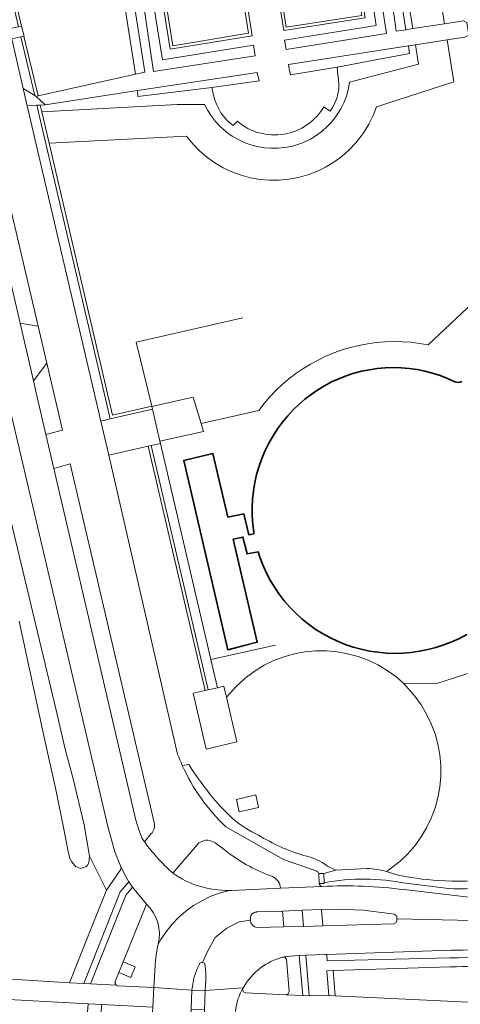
# Model space of a CAD drawing. Header units: metres. Extents: x 197700 to 204338, y 317132 to 325229.
# Tile 535 of 656: x 201965 to 202034, y 320090 to 320244. Entities that reach past the tile are written whole.
import ezdxf

# ---------------------------------------------------------------- set-up
doc = ezdxf.new("R2010")
doc.units = ezdxf.units.M
for name, color, linetype, lineweight in [('B-WE-GR-BEPLANTING_CULTUUR_BODEMBEDEKKER-GV', 90, 'Continuous', 18), ('B-WE-GR-BEPLANTING_CULTUUR_BOSPLANTSOEN-GV', 90, 'Continuous', 18), ('B-WE-GR-BEPLANTING_CULTUUR_HEESTERS-GV', 90, 'Continuous', 18), ('B-WE-GR-BOS_LOOF-GV', 40, 'Continuous', 13), ('B-WE-IE-TERREINAFSCHEIDING_KUNSTMATIG_HEKWERK-G', 20, 'IE-TERREINAFSCHEIDING-KUNSTMATIG', 18), ('B-WE-OG-BEBOUWING_BASSIN-GV', 7, 'Continuous', 35), ('B-WE-OG-TERREIN_CULTUURSCHEIDING-GV', 7, 'Continuous', 18), ('B-WE-OG-TERREIN_ERF-GV', 7, 'Continuous', 18), ('B-WE-OG-WATER_GREPPEL-GV', 160, 'Continuous', 18), ('B-WE-VH-VERHARDING_ASFALT-GV', 252, 'Continuous', 18), ('B-WE-VH-VERHARDING_BEDRIJFSVLOERPLAAT-GV', 252, 'Continuous', 18), ('B-WE-VH-VERHARDING_BETONSTRAATSTEEN-GV', 252, 'Continuous', 18), ('B-WE-VH-VERHARDING_GESLOTEN-GV', 252, 'Continuous', 18), ('B-WE-VH-VERHARDING_HALFVERHARDING_GRIND-GV', 252, 'Continuous', 18), ('B-WE-VH-VERHARDING_OPEN-GV', 252, 'Continuous', 18), ('B-WE-VH-VERHARDING_STRAATBAKSTEEN-GV', 252, 'Continuous', 18), ('B-WE-VH-VERHARDING_TEGEL-GV', 252, 'Continuous', 18)]:
    doc.layers.add(name, color=color, linetype=linetype, lineweight=lineweight)
doc.linetypes.add('IE-TERREINAFSCHEIDING-KUNSTMATIG', pattern='A,4,[82,NLCS.SHX,S=0.75,R=90,X=0,Y=0],4,-2', length=10)

msp = doc.modelspace()

# ---------------------------------------------------------------- linework, layer by layer
at = {"layer": 'B-WE-GR-BEPLANTING_CULTUUR_BODEMBEDEKKER-GV'}
for points in [[(202023.516, 320244.741), (202023.867, 320242.398), (202025.389, 320242.634), (202019.501, 320280.13), (202013.326, 320319.397), (202013.164, 320320.837), (202002.883, 320319.272), (202003.065, 320317.8), (202011.855, 320319.192), (202022.947, 320248.107)], [(201970.651, 320314.217), (201970.849, 320312.718), (201982.965, 320235.661), (201984.435, 320235.989), (201972.427, 320312.979), (201981.189, 320314.355), (201981.008, 320315.813)], [(202019.357, 320261.183), (202018.029, 320261.086), (202020.73, 320243.286), (202006.32, 320241.021), (202006.596, 320239.545), (202022.31, 320242.06)], [(201985.798, 320236.076), (202001.742, 320238.526), (202001.493, 320240.195), (201987.229, 320237.916), (201984.372, 320255.781), (201982.93, 320255.583)], [(202007.099, 320236.508), (202007.27, 320235.563), (202014.581, 320236.788), (202025.915, 320238.93), (202025.774, 320240.091), (202006.978, 320237.175)], [(201983.297, 320233.085), (201983.374, 320232.186), (201994.969, 320233.556), (202002.395, 320234.644), (202002.059, 320235.932)]]:
    msp.add_lwpolyline(points, close=True, dxfattribs=at)
at = {"layer": 'B-WE-GR-BEPLANTING_CULTUUR_BOSPLANTSOEN-GV'}
for points in [[(202009.146, 320334.67), (202010.976, 320330.894), (202012.964, 320326.952), (202013.662, 320324.938), (202013.984, 320322.897), (202014.199, 320321.044), (202023.456, 320261.41), (202026.463, 320242.8), (202031.446, 320243.572), (202018.998, 320321.914), (202017.354, 320328.058), (202014.002, 320337.094)], [(202035.632, 320141.884), (202030.392, 320140.241), (202025.065, 320140.158), (202026.777, 320138.19), (202027.764, 320136.825), (202028.626, 320135.378), (202029.355, 320133.859), (202029.945, 320132.281), (202030.392, 320130.657), (202030.692, 320128.999), (202030.843, 320127.322), (202030.844, 320125.637), (202030.694, 320123.959), (202030.394, 320122.301), (202029.948, 320120.677), (202029.358, 320119.099), (202028.63, 320117.58), (202027.769, 320116.132), (202026.782, 320114.766), (202025.677, 320113.495), (202024.463, 320112.327), (202022.627, 320110.921), (202022.36, 320110.716)]]:
    msp.add_lwpolyline(points, dxfattribs=at)
msp.add_lwpolyline([(201968.298, 320229.762), (201969.435, 320224.882), (201990.999, 320225.935), (201991.956, 320224.754), (201993.015, 320223.664), (201994.167, 320222.672), (201995.42, 320221.777), (201996.731, 320221.007), (201998.105, 320220.358), (201999.533, 320219.835), (202001.001, 320219.44), (202002.498, 320219.179), (202004.013, 320219.052), (202005.533, 320219.062), (202007.046, 320219.207), (202008.541, 320219.486), (202010.004, 320219.898), (202011.424, 320220.439), (202012.791, 320221.105), (202014.093, 320221.89), (202015.319, 320222.789), (202016.46, 320223.793), (202017.507, 320224.895), (202018.451, 320226.087), (202018.757, 320226.525), (202019.551, 320227.821), (202020.225, 320229.183), (202020.752, 320230.53), (202032.89, 320234.487), (202031.85, 320241.034), (202026.873, 320240.262), (202027.366, 320237.211), (202016.56, 320234.423), (202016.54, 320234.285), (202016.336, 320233.231), (202016.039, 320232.2), (202015.65, 320231.2), (202015.174, 320230.238), (202014.614, 320229.323), (202014.398, 320229.014), (202013.731, 320228.173), (202012.992, 320227.395), (202012.187, 320226.686), (202011.321, 320226.052), (202010.402, 320225.498), (202009.438, 320225.028), (202008.435, 320224.646), (202007.402, 320224.355), (202006.347, 320224.158), (202005.279, 320224.055), (202004.206, 320224.049), (202003.137, 320224.138), (202002.08, 320224.323), (202001.043, 320224.601), (202000.036, 320224.97), (201999.066, 320225.429), (201998.14, 320225.972), (201997.267, 320226.595), (201997.085, 320226.74), (201996.285, 320227.455), (201995.552, 320228.238), (201994.891, 320229.084), (201994.309, 320229.985), (201993.809, 320230.935), (201989.498, 320230.935)], close=True, dxfattribs=at)
for points in [[(202022.36, 320110.716, -0.0334859), (202023.591, 320110.287)], [(202023.591, 320110.287, 0.0366241), (202030.497, 320109.29)], [(202030.497, 320109.29, 0.0375353), (202039.103, 320109.465)]]:
    msp.add_lwpolyline(points, format="xyb", dxfattribs=at)
at = {"layer": 'B-WE-GR-BEPLANTING_CULTUUR_HEESTERS-GV'}
for points in [[(201935.103, 320355.83), (201934.625, 320355.69), (201951.811, 320294.926), (201956.898, 320275.696), (201964.63, 320243.11), (201965.12, 320243.215), (201957.403, 320275.738), (201952.316, 320294.968)], [(202016.377, 320260.717), (202003.603, 320258.798), (202006.216, 320242.502), (202018.99, 320244.505)], [(202006.617, 320243.015), (202004.213, 320258.31), (202016.071, 320260.103), (202018.449, 320244.885)], [(201998.706, 320257.96), (201985.827, 320256.024), (201988.416, 320239.603), (202001.266, 320241.663)], [(202000.678, 320242.097), (201988.842, 320240.131), (201986.404, 320255.56), (201998.288, 320257.307)], [(201967.193, 320232.309), (201967.398, 320232.185), (201967.721, 320232.257), (201965.495, 320241.636), (201965.007, 320241.521)], [(201968.298, 320229.762), (201968.047, 320230.837), (201967.539, 320230.803), (201978.996, 320181.633), (201985.644, 320183.178), (201985.543, 320183.609), (201985.534, 320183.648), (201979.371, 320182.229), (201969.435, 320224.882)], [(201993.894, 320139.082), (201994.382, 320139.193), (201985.437, 320177.469), (201984.949, 320177.358)], [(201974.866, 320093.16), (201975.911, 320093.128), (201981.468, 320107.01), (201982.528, 320108.256), (201981.951, 320109.118), (201980.579, 320107.534)], [(202009.686, 320097.627), (202008.651, 320097.547), (202009.215, 320091.275), (202010.217, 320091.237)], [(202014.281, 320091.239), (202013.974, 320095.193), (202012.974, 320095.16), (202013.274, 320091.286)]]:
    msp.add_lwpolyline(points, close=True, dxfattribs=at)
for points in [[(202012.964, 320097.715), (202013.015, 320096.747), (202032.295, 320097.192), (202033.574, 320097.203), (202034.843, 320097.231), (202036.111, 320097.279), (202037.378, 320097.345), (202038.644, 320097.428), (202039.909, 320097.531), (202041.173, 320097.651), (202042.433, 320097.789), (202043.693, 320097.946), (202044.95, 320098.12), (202046.204, 320098.313), (202047.456, 320098.524), (202047.727, 320098.574), (202047.561, 320099.632)], [(202032.466, 320098.406), (202012.964, 320097.715)]]:
    msp.add_lwpolyline(points, dxfattribs=at)
msp.add_lwpolyline([(202047.561, 320099.632, -0.0457049), (202032.466, 320098.406)], format="xyb", dxfattribs=at)
at = {"layer": 'B-WE-GR-BOS_LOOF-GV'}
for points in [[(202018.998, 320321.914), (202031.446, 320243.572), (202034.393, 320244.028)], [(202034.594, 320241.46), (202031.85, 320241.034), (202032.89, 320234.487), (202020.752, 320230.53), (202020.225, 320229.183), (202019.551, 320227.821), (202018.757, 320226.525), (202018.451, 320226.087), (202017.507, 320224.895), (202016.46, 320223.793), (202015.319, 320222.789), (202014.093, 320221.89), (202012.791, 320221.105), (202011.424, 320220.439), (202010.004, 320219.898), (202008.541, 320219.486), (202007.046, 320219.207), (202005.533, 320219.062), (202004.013, 320219.052), (202002.498, 320219.179), (202001.001, 320219.44), (201999.533, 320219.835), (201998.105, 320220.358), (201996.731, 320221.007), (201995.42, 320221.777), (201994.167, 320222.672), (201993.015, 320223.664), (201991.956, 320224.754), (201990.999, 320225.935), (201969.435, 320224.882), (201979.371, 320182.229), (201985.534, 320183.648), (201985.543, 320183.609), (201992.052, 320185.059), (201993.266, 320180.936), (202002.334, 320182.986), (202003.169, 320184.065), (202004.058, 320185.099), (202005, 320186.086), (202005.992, 320187.023), (202007.031, 320187.907), (202008.114, 320188.736), (202009.238, 320189.509), (202010.401, 320190.222), (202011.599, 320190.874), (202012.829, 320191.464), (202014.088, 320191.989), (202015.373, 320192.448), (202016.679, 320192.841), (202018.004, 320193.165), (202019.344, 320193.421), (202020.696, 320193.606), (202022.055, 320193.722), (202023.418, 320193.768), (202024.782, 320193.743), (202026.143, 320193.647), (202027.497, 320193.482), (202028.841, 320193.246), (202051.527, 320214.577)]]:
    msp.add_lwpolyline(points, dxfattribs=at)
at = {"layer": 'B-WE-IE-TERREINAFSCHEIDING_KUNSTMATIG_HEKWERK-G'}
for points in [[(201999.823, 320197.467), (201983.11, 320193.683), (201985.534, 320183.648)], [(201985.534, 320183.648), (201985.543, 320183.609)], [(201985.543, 320183.609), (201985.644, 320183.178)], [(201985.644, 320183.178), (201986.817, 320178.157)], [(201986.817, 320178.157), (201986.9, 320177.802)], [(201986.9, 320177.802), (201994.815, 320143.929)], [(201994.815, 320143.929), (202004.923, 320146.215)]]:
    msp.add_lwpolyline(points, dxfattribs=at)
at = {"layer": 'B-WE-OG-BEBOUWING_BASSIN-GV'}
msp.add_lwpolyline([(202034.125, 320187.518), (202033.867, 320187.406), (202033.59, 320187.361), (202033.314, 320187.387), (202033.055, 320187.482), (202031.915, 320187.995), (202030.749, 320188.443), (202029.558, 320188.825), (202028.348, 320189.138), (202027.122, 320189.382), (202025.885, 320189.556), (202024.639, 320189.659), (202023.39, 320189.691), (202022.14, 320189.652), (202020.895, 320189.543), (202019.658, 320189.361), (202018.434, 320189.111), (202017.225, 320188.793), (202016.037, 320188.405), (202014.872, 320187.95), (202013.736, 320187.431), (202012.63, 320186.847), (202011.56, 320186.201), (202010.528, 320185.496), (202009.537, 320184.733), (202008.592, 320183.916), (202007.694, 320183.046), (202006.848, 320182.126), (202006.047, 320181.15), (202005.271, 320180.101), (202004.55, 320178.999), (202003.895, 320177.856), (202003.309, 320176.677), (202002.793, 320175.465), (202002.35, 320174.225), (202001.98, 320172.961), (202001.684, 320171.678), (202001.465, 320170.379), (202001.323, 320169.07), (202001.258, 320167.754), (202001.27, 320166.437), (202001.36, 320165.123), (202001.526, 320163.817), (202001.557, 320163.654), (202000.752, 320163.505), (201999.945, 320166.746), (201997.473, 320166.271), (201995.134, 320176.23), (201990.564, 320175.147), (201997.447, 320145.462), (202000, 320146.113), (202002.084, 320146.643), (201998.294, 320162.778), (201999.82, 320163.127), (202000.471, 320160.489), (202002.224, 320160.813), (202002.482, 320159.987), (202002.949, 320158.756), (202003.487, 320157.554), (202004.095, 320156.385), (202004.771, 320155.254), (202005.512, 320154.166), (202006.315, 320153.122), (202007.179, 320152.127), (202008.1, 320151.185), (202009.074, 320150.299), (202010.099, 320149.472), (202011.17, 320148.706), (202012.285, 320148.005), (202013.439, 320147.37), (202014.629, 320146.804), (202015.849, 320146.309), (202017.097, 320145.887), (202018.367, 320145.539), (202019.655, 320145.266), (202020.958, 320145.069), (202022.269, 320144.95), (202023.585, 320144.907), (202024.902, 320144.942), (202026.214, 320145.055), (202027.517, 320145.244), (202028.807, 320145.51), (202030.085, 320145.833), (202031.341, 320146.235), (202032.571, 320146.708), (202033.771, 320147.255), (202034.936, 320147.871)], dxfattribs=at)
at = {"layer": 'B-WE-OG-TERREIN_CULTUURSCHEIDING-GV'}
for points in [[(201941.421, 320357.619), (201937.823, 320356.62), (201938.049, 320355.82), (201937.314, 320355.612), (201937.088, 320356.412), (201935.103, 320355.83), (201952.316, 320294.968), (201957.403, 320275.738), (201965.12, 320243.215), (201965.121, 320243.215), (201965.543, 320241.647), (201965.495, 320241.636), (201967.721, 320232.257), (201982.965, 320235.661), (201970.849, 320312.718), (201970.651, 320314.217), (201970.138, 320318.212)], [(202013.164, 320320.837), (202013.326, 320319.397), (202019.501, 320280.13), (202025.389, 320242.634), (202026.463, 320242.8), (202023.456, 320261.41), (202014.199, 320321.044), (202013.984, 320322.897), (202013.662, 320324.938), (202012.964, 320326.952), (202010.976, 320330.894), (202009.146, 320334.67)], [(201946.271, 320239.21), (201946.937, 320236.578), (201952.379, 320211.758), (201954.362, 320203.518), (201970.576, 320136.019), (201971.966, 320129.888), (201973.238, 320125.27), (201974.109, 320121.52), (201974.964, 320118.048), (201975.766, 320113.115), (201978.422, 320107.773), (201980.654, 320111.007), (201980.725, 320111.302), (201980.638, 320111.632), (201979.745, 320113.831), (201978.633, 320117.761), (201962.994, 320184.646), (201952.765, 320228.562)], [(201995.281, 320232.172), (201994.969, 320233.556), (201983.374, 320232.186), (201983.297, 320233.085), (201968.807, 320230.886), (201968.047, 320230.837), (201968.298, 320229.762), (201989.498, 320230.935), (201993.809, 320230.935), (201994.309, 320229.985), (201994.891, 320229.084), (201995.552, 320228.238), (201996.285, 320227.455), (201997.085, 320226.74), (201997.267, 320226.595), (201998.14, 320225.972), (201999.066, 320225.429), (202000.036, 320224.97), (202001.043, 320224.601), (202002.08, 320224.323), (202003.137, 320224.138), (202004.206, 320224.049), (202005.279, 320224.055), (202006.347, 320224.158), (202007.402, 320224.355), (202008.435, 320224.646), (202009.438, 320225.028), (202010.402, 320225.498), (202011.321, 320226.052), (202012.187, 320226.686), (202012.992, 320227.395), (202013.731, 320228.173), (202014.398, 320229.014), (202014.614, 320229.323), (202015.174, 320230.238), (202015.65, 320231.2), (202016.039, 320232.2), (202016.336, 320233.231), (202016.54, 320234.285), (202016.56, 320234.423), (202027.366, 320237.211), (202026.873, 320240.262), (202025.774, 320240.091), (202025.915, 320238.93), (202014.581, 320236.788), (202014.695, 320235.589)], [(202013.49, 320229.882), (202012.514, 320230.57)], [(201998.96, 320228.28), (201998.309, 320227.615)], [(202051.527, 320214.577), (202028.841, 320193.246), (202027.497, 320193.482), (202026.143, 320193.647), (202024.782, 320193.743), (202023.418, 320193.768), (202022.055, 320193.722), (202020.696, 320193.606), (202019.344, 320193.421), (202018.004, 320193.165), (202016.679, 320192.841), (202015.373, 320192.448), (202014.088, 320191.989), (202012.829, 320191.464), (202011.599, 320190.874), (202010.401, 320190.222), (202009.238, 320189.509), (202008.114, 320188.736), (202007.031, 320187.907), (202005.992, 320187.023), (202005, 320186.086), (202004.058, 320185.099), (202003.169, 320184.065), (202002.334, 320182.986), (201993.266, 320180.936), (201993.635, 320179.684), (201986.817, 320178.157), (201986.9, 320177.802), (201994.815, 320143.929), (201995.844, 320139.525), (201996.844, 320139.753), (201997.242, 320138.023), (201998.762, 320139.726), (202000, 320140.887), (202000.366, 320141.187), (202001.728, 320142.178), (202003.173, 320143.044), (202004.689, 320143.777), (202006.266, 320144.372), (202007.889, 320144.824), (202009.545, 320145.129), (202011.223, 320145.285), (202012.908, 320145.29), (202014.586, 320145.145), (202016.245, 320144.85), (202017.871, 320144.408), (202019.45, 320143.823), (202020.972, 320143.099), (202022.422, 320142.242), (202023.79, 320141.259), (202025.065, 320140.158), (202030.392, 320140.241), (202035.632, 320141.884)], [(202034.936, 320147.871), (202033.771, 320147.255), (202032.571, 320146.708), (202031.341, 320146.235), (202030.085, 320145.833), (202028.807, 320145.51), (202027.517, 320145.244), (202026.214, 320145.055), (202024.902, 320144.942), (202023.585, 320144.907), (202022.269, 320144.95), (202020.958, 320145.069), (202019.655, 320145.266), (202018.367, 320145.539), (202017.097, 320145.887), (202015.849, 320146.309), (202014.629, 320146.804), (202013.439, 320147.37), (202012.285, 320148.005), (202011.17, 320148.706), (202010.099, 320149.472), (202009.074, 320150.299), (202008.1, 320151.185), (202007.179, 320152.127), (202006.315, 320153.122), (202005.512, 320154.166), (202004.771, 320155.254), (202004.095, 320156.385), (202003.487, 320157.554), (202002.949, 320158.756), (202002.482, 320159.987), (202002.224, 320160.813), (202000.471, 320160.489), (201999.82, 320163.127), (201998.294, 320162.778), (202002.084, 320146.643), (202000, 320146.113), (201997.447, 320145.462), (201990.564, 320175.147), (201995.134, 320176.23), (201997.473, 320166.271), (201999.945, 320166.746), (202000.752, 320163.505), (202001.557, 320163.654), (202001.526, 320163.817), (202001.36, 320165.123), (202001.27, 320166.437), (202001.258, 320167.754), (202001.323, 320169.07), (202001.465, 320170.379), (202001.684, 320171.678), (202001.98, 320172.961), (202002.35, 320174.225), (202002.793, 320175.465), (202003.309, 320176.677), (202003.895, 320177.856), (202004.55, 320178.999), (202005.271, 320180.101), (202006.047, 320181.15), (202006.848, 320182.126), (202007.694, 320183.046), (202008.592, 320183.916), (202009.537, 320184.733), (202010.528, 320185.496), (202011.56, 320186.201), (202012.63, 320186.847), (202013.736, 320187.431), (202014.872, 320187.95), (202016.037, 320188.405), (202017.225, 320188.793), (202018.434, 320189.111), (202019.658, 320189.361), (202020.895, 320189.543), (202022.14, 320189.652), (202023.39, 320189.691), (202024.639, 320189.659), (202025.885, 320189.556), (202027.122, 320189.382), (202028.348, 320189.138), (202029.558, 320188.825), (202030.749, 320188.443), (202031.915, 320187.995), (202033.055, 320187.482), (202033.314, 320187.387), (202033.59, 320187.361), (202033.867, 320187.406), (202034.125, 320187.518)], [(202022.627, 320110.921), (202024.463, 320112.327), (202025.677, 320113.495), (202026.782, 320114.766), (202027.769, 320116.132), (202028.63, 320117.58), (202029.358, 320119.099), (202029.948, 320120.677), (202030.394, 320122.301), (202030.694, 320123.959), (202030.844, 320125.637), (202030.843, 320127.322), (202030.692, 320128.999), (202030.392, 320130.657), (202029.945, 320132.281), (202029.355, 320133.859), (202028.626, 320135.378), (202027.764, 320136.825), (202026.777, 320138.19), (202025.065, 320140.158), (202023.79, 320141.259), (202022.422, 320142.242), (202020.972, 320143.099), (202019.45, 320143.823), (202017.871, 320144.408), (202016.245, 320144.85), (202014.586, 320145.145), (202012.908, 320145.29), (202011.223, 320145.285), (202009.545, 320145.129), (202007.889, 320144.824), (202006.266, 320144.372), (202004.689, 320143.777), (202003.173, 320143.044), (202001.728, 320142.178), (202000.366, 320141.187), (202000, 320140.887), (201998.762, 320139.726), (201997.242, 320138.023), (201998.851, 320131.023), (201994.046, 320129.916), (201992.024, 320138.656), (201993.894, 320139.082), (201984.949, 320177.358), (201978.81, 320175.962), (201989.595, 320129.128)], [(201985.905, 320118.385), (201972.736, 320174.603), (201970.172, 320173.867), (201983.06, 320118.772), (201983.486, 320117.242), (201984.037, 320115.919), (201984.393, 320115.396)], [(201990.319, 320127.359), (201991.33, 320127.508)], [(201984.393, 320115.396), (201985.418, 320116.609)], [(201992.646, 320114.918), (201988.854, 320110.451)], [(201997.079, 320113.989), (201995.465, 320115.211)], [(202013.086, 320111.583), (202014.403, 320110.943), (202019.287, 320111.212)], [(202022.36, 320110.716), (202022.627, 320110.921)], [(202004.453, 320109.946), (202004.028, 320110.077)], [(201998.095, 320107.767), (202005.711, 320108.094)], [(202012.561, 320108.968), (202012.563, 320108.863), (202011.804, 320108.849)], [(202025.13, 320107.878), (202035.268, 320106.702)], [(202032.074, 320108.036), (202025.356, 320108.872)], [(201984.691, 320105.627), (201981.058, 320096.562), (201982.919, 320095.79), (201982.236, 320094.09), (201980.386, 320094.884), (201979.815, 320093.46), (201979.795, 320093.157), (201979.941, 320092.935), (201980.178, 320092.8), (201985.851, 320092.521)], [(201985.851, 320092.521), (201986.107, 320096.821), (201986.258, 320097.963), (201986.425, 320098.85), (201986.545, 320099.322)], [(202006.068, 320097.31), (202006.052, 320097.307)], [(202007.06, 320091.96), (202006.644, 320096.939)], [(202032.307, 320095.792), (202013.974, 320095.193), (202014.281, 320091.239), (202030.821, 320090.474)], [(201999.964, 320092.634), (201999.843, 320092.467)], [(202000.281, 320091.723), (202006.566, 320091.402)]]:
    msp.add_lwpolyline(points, dxfattribs=at)
for points in [[(202006.617, 320243.015), (202018.449, 320244.885), (202016.071, 320260.103), (202004.213, 320258.31)], [(202000.678, 320242.097), (201998.288, 320257.307), (201986.404, 320255.56), (201988.842, 320240.131)], [(201956.149, 320245.502), (201953.713, 320244.886), (201964.906, 320196.651), (201967.741, 320196.183)], [(201965.007, 320241.521), (201963.582, 320241.186), (201965.399, 320233.399), (201967.193, 320232.309)], [(201966.028, 320230.705), (201977.558, 320181.299), (201978.996, 320181.633), (201967.539, 320230.803)], [(201966.998, 320187.638), (201967.438, 320185.741), (201968.921, 320179.224), (201971.568, 320179.899), (201969.102, 320190.392)], [(201994.382, 320139.193), (201995.844, 320139.525), (201994.815, 320143.929), (201986.9, 320177.802), (201985.437, 320177.469)], [(202001.837, 320122.728), (202002.279, 320120.775), (201999.246, 320120.094), (201998.807, 320122.018)]]:
    msp.add_lwpolyline(points, close=True, dxfattribs=at)
for points in [[(202014.695, 320235.589, -0.2213187), (202013.49, 320229.882)], [(201998.309, 320227.615, -0.1781316), (201995.281, 320232.172)], [(202012.514, 320230.57, -0.4663806), (201998.96, 320228.28)], [(201989.595, 320129.128, 0.0159578), (201990.319, 320127.359)], [(201991.33, 320127.508, 0.0311115), (201995.178, 320122.23)], [(201995.178, 320122.23, 0.0282153), (201998.249, 320118.993)], [(201998.249, 320118.993, 0.062428), (202002.285, 320116.397)], [(201985.418, 320116.609, 0.272183), (201985.905, 320118.385)], [(201995.465, 320115.211, 0.3870022), (201992.646, 320114.918)], [(202002.285, 320116.397, 0.0189412), (202005.705, 320114.58)], [(202004.028, 320110.077, -0.0716773), (201997.079, 320113.989)], [(202005.705, 320114.58, 0.0353933), (202009.367, 320113.25)], [(202009.367, 320113.25, -0.1037662), (202013.086, 320111.583)], [(202019.287, 320111.212, -0.0557277), (202022.36, 320110.716)], [(201988.854, 320110.451, 0.0754065), (201992.998, 320108.423)], [(202005.711, 320108.094, 0.2807096), (202004.453, 320109.946)], [(202025.356, 320108.872, 0.0976965), (202012.561, 320108.968)], [(202046.056, 320109.348, -0.0623804), (202032.074, 320108.036)], [(201992.998, 320108.423, 0.0787852), (201997.704, 320107.755)], [(201997.704, 320107.755, 0.0053458), (201998.095, 320107.767)], [(202011.804, 320108.849, 0.3486674), (202012.244, 320108.374)], [(202012.244, 320108.374, -0.045641), (202025.13, 320107.878)], [(201986.545, 320099.322, 0.2694175), (201984.691, 320105.627)], [(202006.052, 320097.307, 0.1991596), (201999.964, 320092.634)], [(202006.644, 320096.939, 0.40691), (202006.068, 320097.31)], [(202048.205, 320097.236, -0.0447817), (202032.307, 320095.792)], [(201999.843, 320092.467, 0.5387617), (202000.281, 320091.723)], [(202006.566, 320091.402, 0.4241222), (202007.06, 320091.96)], [(202030.821, 320090.474, 0.0108684), (202047.947, 320089.946)]]:
    msp.add_lwpolyline(points, format="xyb", dxfattribs=at)
at = {"layer": 'B-WE-OG-TERREIN_ERF-GV'}
msp.add_lwpolyline([(201956.932, 320094.262), (201972.637, 320093.28), (201975.781, 320101.156), (201976.712, 320103.49), (201978.422, 320107.773), (201975.766, 320113.115), (201975.656, 320112.056), (201975.461, 320111.704), (201975.216, 320111.472), (201974.845, 320111.355), (201974.289, 320111.199), (201973.94, 320111.392), (201973.627, 320111.463), (201973.249, 320111.947), (201972.951, 320112.291), (201972.719, 320112.785), (201972.425, 320113.858), (201971.692, 320117.61), (201970.555, 320123.308), (201968.748, 320131.517), (201964.76, 320149.945)], dxfattribs=at)
at = {"layer": 'B-WE-OG-WATER_GREPPEL-GV'}
msp.add_lwpolyline([(201964.76, 320149.945), (201968.748, 320131.517), (201970.555, 320123.308), (201971.692, 320117.61), (201972.425, 320113.858), (201972.719, 320112.785), (201972.951, 320112.291), (201973.249, 320111.947), (201973.627, 320111.463), (201973.94, 320111.392), (201974.289, 320111.199), (201974.845, 320111.355), (201975.216, 320111.472), (201975.461, 320111.704), (201975.656, 320112.056), (201975.766, 320113.115), (201974.964, 320118.048), (201974.109, 320121.52), (201973.238, 320125.27), (201971.966, 320129.888), (201970.576, 320136.019), (201954.362, 320203.518)], dxfattribs=at)
at = {"layer": 'B-WE-VH-VERHARDING_ASFALT-GV'}
for points in [[(201925.425, 320350.542), (201921.023, 320349.215), (201921.352, 320348.056), (201928.594, 320322.564), (201928.48, 320322.546), (201928.65, 320321.942), (201933.097, 320306.161), (201933.36, 320305.229), (201933.41, 320305.05), (201937.536, 320290.818), (201945.13, 320260.749), (201945.75, 320258.296), (201948.608, 320246.477), (201950.408, 320238.682), (201952.765, 320228.562), (201962.994, 320184.646), (201978.633, 320117.761), (201979.745, 320113.831), (201980.638, 320111.632), (201981.161, 320110.529), (201981.951, 320109.118), (201982.528, 320108.256), (201984.691, 320105.627)], [(201988.854, 320110.451), (201988.089, 320111.151), (201987.823, 320111.405), (201987.56, 320111.662), (201987.301, 320111.922), (201987.045, 320112.186), (201986.792, 320112.453), (201986.543, 320112.723), (201986.298, 320112.996), (201986.056, 320113.273), (201985.837, 320113.53), (201985.621, 320113.789), (201985.409, 320114.05), (201985.199, 320114.315), (201984.993, 320114.581), (201984.79, 320114.851), (201984.59, 320115.122), (201984.393, 320115.396), (201984.037, 320115.919), (201983.486, 320117.242), (201983.06, 320118.772), (201970.172, 320173.867), (201968.921, 320179.224), (201967.438, 320185.741), (201966.998, 320187.638), (201964.906, 320196.651), (201953.713, 320244.886)], [(202112.3, 320158.749), (202108.899, 320159.743), (202105.063, 320149.641), (202101.694, 320142.595), (202097.23, 320135.92), (202092.745, 320130.003), (202087.033, 320124.033), (202079.404, 320117.968), (202071.18, 320112.646), (202059.317, 320107.296), (202048.855, 320104.342), (202035.841, 320103.031), (202023.945, 320103.305), (202023.95, 320103.05), (202023.805, 320102.696), (202023.477, 320102.535), (202012.331, 320102.209), (202009.313, 320102.12), (202006.227, 320102.028), (202002.072, 320101.922)], [(202012.244, 320108.374), (202005.711, 320108.094), (201998.095, 320107.767)], [(202035.268, 320106.702), (202025.13, 320107.878)], [(201986.545, 320099.322), (201986.954, 320100.041), (201987.78, 320101.285), (201988.715, 320102.45), (201989.75, 320103.528), (201990.877, 320104.508), (201992.087, 320105.384), (201993.371, 320106.148), (201994.718, 320106.795), (201996.117, 320107.318), (201997.704, 320107.755)], [(201997.704, 320107.755), (201996.117, 320107.318), (201994.718, 320106.795), (201993.371, 320106.148), (201992.087, 320105.384), (201990.877, 320104.508), (201989.75, 320103.528), (201988.715, 320102.45), (201987.78, 320101.285), (201986.954, 320100.041), (201986.545, 320099.322)], [(202001.498, 320104.245), (202001.5, 320104.245), (202001.568, 320104.281), (202001.577, 320104.286), (202001.587, 320104.29), (202001.62, 320104.304), (202001.654, 320104.317), (202001.661, 320104.32), (202001.735, 320104.343), (202001.751, 320104.347), (202001.825, 320104.362), (202001.833, 320104.364), (202001.907, 320104.373), (202001.964, 320104.376), (202002.004, 320104.377), (202006.009, 320104.53), (202009.102, 320104.65), (202012.125, 320104.767), (202014.726, 320104.804), (202018.753, 320104.646), (202022.739, 320104.162), (202023.538, 320104.037), (202023.828, 320103.827), (202023.939, 320103.56), (202023.945, 320103.305), (202035.841, 320103.031)], [(201993.515, 320096.473), (201994.257, 320098.193), (201995.475, 320100.367), (201997.292, 320101.866), (201999.24, 320102.822), (202001.02, 320103.104), (202001.008, 320103.349), (202001.007, 320103.375), (202001.007, 320103.415), (202001.012, 320103.493), (202001.017, 320103.532), (202001.018, 320103.542), (202001.02, 320103.551)], [(202001.058, 320103.706), (202001.062, 320103.718), (202001.087, 320103.778), (202001.093, 320103.794), (202001.1, 320103.809), (202001.13, 320103.869), (202001.154, 320103.909), (202001.184, 320103.955)], [(202001.283, 320104.076), (202001.292, 320104.084), (202001.3, 320104.093), (202001.348, 320104.138), (202001.36, 320104.148)], [(202001.02, 320103.104), (201999.24, 320102.822), (201997.292, 320101.866), (201995.475, 320100.367), (201994.257, 320098.193), (201993.515, 320096.473)], [(201986.545, 320099.322), (201986.425, 320098.85), (201986.258, 320097.963), (201986.107, 320096.821), (201985.851, 320092.521), (201991.843, 320092.142), (201992.107, 320094.009), (201992.652, 320095.486), (201992.996, 320096.208)], [(202006.052, 320097.307), (202006.068, 320097.31), (202006.586, 320097.426), (202008.651, 320097.547), (202009.686, 320097.627), (202012.689, 320097.705), (202012.964, 320097.715), (202032.466, 320098.406)], [(201993.928, 320096.061), (201993.932, 320095.94), (201994.009, 320094.9), (201994.02, 320093.684), (201993.926, 320092.063), (201999.843, 320092.467), (201999.964, 320092.634)]]:
    msp.add_lwpolyline(points, dxfattribs=at)
for points in [[(201992.998, 320108.423, -0.0754065), (201988.854, 320110.451)], [(201997.704, 320107.755, -0.0787852), (201992.998, 320108.423)], [(201998.095, 320107.767, -0.0053458), (201997.704, 320107.755)], [(202025.13, 320107.878, 0.045641), (202012.244, 320108.374)], [(201984.691, 320105.627, -0.2694175), (201986.545, 320099.322)], [(202001.02, 320103.551, -0.0380073), (202001.058, 320103.706)], [(202001.184, 320103.955, -0.0369048), (202001.283, 320104.076)], [(202001.36, 320104.148, -0.0378873), (202001.498, 320104.245)], [(202002.072, 320101.922, -0.4090496), (202001.02, 320103.104)], [(202032.466, 320098.406, 0.0457049), (202047.561, 320099.632)], [(201999.964, 320092.634, -0.1991596), (202006.052, 320097.307)], [(201992.996, 320096.208, -0.3261799), (201993.515, 320096.473)], [(201993.515, 320096.473, -0.3260594), (201993.928, 320096.061)]]:
    msp.add_lwpolyline(points, format="xyb", dxfattribs=at)
at = {"layer": 'B-WE-VH-VERHARDING_BEDRIJFSVLOERPLAAT-GV'}
msp.add_lwpolyline([(202011.804, 320108.849), (202012.563, 320108.863), (202012.561, 320108.968), (202012.53, 320110.409), (202011.743, 320110.387)], close=True, dxfattribs=at)
at = {"layer": 'B-WE-VH-VERHARDING_BETONSTRAATSTEEN-GV'}
msp.add_lwpolyline([(202012.331, 320102.209), (202023.477, 320102.535), (202023.805, 320102.696), (202023.95, 320103.05), (202023.945, 320103.305), (202023.939, 320103.56), (202023.828, 320103.827), (202023.538, 320104.037), (202022.739, 320104.162), (202018.753, 320104.646), (202014.726, 320104.804), (202012.125, 320104.767)], close=True, dxfattribs=at)
msp.add_lwpolyline([(201992.996, 320096.208), (201992.652, 320095.486), (201992.107, 320094.009), (201991.843, 320092.142), (201993.926, 320092.063), (201994.02, 320093.684), (201994.009, 320094.9), (201993.932, 320095.94), (201993.928, 320096.061)], dxfattribs=at)
for points in [[(201993.515, 320096.473, 0.3261799), (201992.996, 320096.208)], [(201993.928, 320096.061, 0.3260594), (201993.515, 320096.473)]]:
    msp.add_lwpolyline(points, format="xyb", dxfattribs=at)
at = {"layer": 'B-WE-VH-VERHARDING_GESLOTEN-GV'}
for points in [[(202014.695, 320235.589), (202014.581, 320236.788), (202007.27, 320235.563), (202007.099, 320236.508), (202006.978, 320237.175), (202025.774, 320240.091), (202026.873, 320240.262), (202031.85, 320241.034), (202034.594, 320241.46), (202035.253, 320241.806), (202034.923, 320243.767), (202034.393, 320244.028), (202031.446, 320243.572), (202026.463, 320242.8), (202025.389, 320242.634), (202023.867, 320242.398), (202023.516, 320244.741), (202022.947, 320248.107), (202011.855, 320319.192), (202003.065, 320317.8), (202002.883, 320319.272), (202013.164, 320320.837)], [(201970.138, 320318.212), (201970.651, 320314.217), (201981.008, 320315.813), (201981.189, 320314.355), (201972.427, 320312.979), (201984.435, 320235.989), (201982.965, 320235.661), (201967.721, 320232.257), (201967.398, 320232.185), (201968.807, 320230.886), (201983.297, 320233.085), (202002.059, 320235.932), (202002.395, 320234.644), (201994.969, 320233.556), (201995.281, 320232.172)], [(202012.514, 320230.57), (202013.49, 320229.882)], [(201998.309, 320227.615), (201998.96, 320228.28)], [(202019.287, 320111.212), (202014.403, 320110.943), (202012.53, 320110.409), (202012.561, 320108.968)], [(202025.356, 320108.872), (202032.074, 320108.036)], [(201992.482, 320081.677), (201992.287, 320081.251), (201991.76, 320080.958), (201991.318, 320081.409), (201991.58, 320087.053), (201991.689, 320089.153), (201991.843, 320092.142), (201985.851, 320092.521), (201985.686, 320089.458), (201985.593, 320087.946), (201985.472, 320087.321)], [(201999.843, 320092.467), (201993.926, 320092.063), (201993.792, 320089.046), (201993.698, 320086.928)]]:
    msp.add_lwpolyline(points, dxfattribs=at)
for points in [[(202016.377, 320260.717), (202018.99, 320244.505), (202006.216, 320242.502), (202003.603, 320258.798)], [(202019.357, 320261.183), (202022.31, 320242.06), (202006.596, 320239.545), (202006.32, 320241.021), (202020.73, 320243.286), (202018.029, 320261.086)], [(201998.706, 320257.96), (202001.266, 320241.663), (201988.416, 320239.603), (201985.827, 320256.024)], [(201985.798, 320236.076), (201982.93, 320255.583), (201984.372, 320255.781), (201987.229, 320237.916), (202001.493, 320240.195), (202001.742, 320238.526)], [(201986.817, 320178.157), (201993.635, 320179.684), (201993.266, 320180.936), (201992.052, 320185.059), (201985.543, 320183.609), (201985.644, 320183.178), (201978.996, 320181.633), (201977.558, 320181.299), (201978.81, 320175.962), (201984.949, 320177.358), (201985.437, 320177.469), (201986.9, 320177.802)]]:
    msp.add_lwpolyline(points, close=True, dxfattribs=at)
for points in [[(202013.49, 320229.882, 0.2213187), (202014.695, 320235.589)], [(201995.281, 320232.172, 0.1781316), (201998.309, 320227.615)], [(201998.96, 320228.28, 0.4663806), (202012.514, 320230.57)], [(202022.36, 320110.716, 0.0557277), (202019.287, 320111.212)], [(202012.561, 320108.968, -0.0976965), (202025.356, 320108.872)], [(202023.591, 320110.287, 0.0334859), (202022.36, 320110.716)], [(202030.497, 320109.29, -0.0366241), (202023.591, 320110.287)], [(202039.103, 320109.465, -0.0375353), (202030.497, 320109.29)], [(202032.074, 320108.036, 0.0623804), (202046.056, 320109.348)], [(201998.659, 320088.797, -0.1067749), (201999.843, 320092.467)]]:
    msp.add_lwpolyline(points, format="xyb", dxfattribs=at)
at = {"layer": 'B-WE-VH-VERHARDING_HALFVERHARDING_GRIND-GV'}
for points in [[(201991.33, 320127.508), (201990.319, 320127.359)], [(201997.175, 320117.733), (202006.188, 320112.594), (202011.413, 320110.757)], [(202011.743, 320110.387), (202012.53, 320110.409), (202014.403, 320110.943), (202013.086, 320111.583)]]:
    msp.add_lwpolyline(points, dxfattribs=at)
for points in [[(201990.319, 320127.359, 0.0996441), (201997.175, 320117.733)], [(201995.178, 320122.23, -0.0311115), (201991.33, 320127.508)], [(201998.249, 320118.993, -0.0282153), (201995.178, 320122.23)], [(202002.285, 320116.397, -0.062428), (201998.249, 320118.993)], [(202005.705, 320114.58, -0.0189412), (202002.285, 320116.397)], [(202009.367, 320113.25, -0.0353933), (202005.705, 320114.58)], [(202013.086, 320111.583, 0.1037662), (202009.367, 320113.25)], [(202011.413, 320110.757, -0.2348449), (202011.743, 320110.387)]]:
    msp.add_lwpolyline(points, format="xyb", dxfattribs=at)
at = {"layer": 'B-WE-VH-VERHARDING_OPEN-GV'}
for points in [[(201963.582, 320241.186), (201965.007, 320241.521), (201965.495, 320241.636), (201965.543, 320241.647), (201965.121, 320243.215), (201965.12, 320243.215), (201964.63, 320243.11), (201963.149, 320242.793)], [(201965.399, 320233.399), (201966.028, 320230.705), (201967.539, 320230.803), (201968.047, 320230.837), (201968.807, 320230.886), (201967.398, 320232.185), (201967.193, 320232.309)], [(201969.102, 320190.392), (201967.741, 320196.183), (201964.906, 320196.651), (201966.998, 320187.638)], [(201981.058, 320096.562), (201980.386, 320094.884), (201982.236, 320094.09), (201982.919, 320095.79)]]:
    msp.add_lwpolyline(points, close=True, dxfattribs=at)
for points in [[(202001.02, 320103.551), (202001.018, 320103.542), (202001.017, 320103.532), (202001.012, 320103.493), (202001.007, 320103.415), (202001.007, 320103.375), (202001.008, 320103.349), (202001.02, 320103.104)], [(202001.184, 320103.955), (202001.154, 320103.909), (202001.13, 320103.869), (202001.1, 320103.809), (202001.093, 320103.794), (202001.087, 320103.778), (202001.062, 320103.718), (202001.058, 320103.706)], [(202001.348, 320104.138), (202001.3, 320104.093), (202001.292, 320104.084), (202001.283, 320104.076)], [(202001.36, 320104.148), (202001.348, 320104.138)], [(202002.072, 320101.922), (202006.227, 320102.028), (202006.009, 320104.53), (202002.004, 320104.377), (202001.964, 320104.376), (202001.907, 320104.373), (202001.833, 320104.364), (202001.825, 320104.362), (202001.751, 320104.347), (202001.735, 320104.343), (202001.661, 320104.32), (202001.654, 320104.317), (202001.62, 320104.304), (202001.587, 320104.29), (202001.577, 320104.286), (202001.568, 320104.281), (202001.5, 320104.245), (202001.498, 320104.245)], [(201976.868, 320081.311), (201977.466, 320087.448), (201977.691, 320089.893), (201975.585, 320090.008), (201975.406, 320088.067), (201974.743, 320080.872), (201977.297, 320080.776)]]:
    msp.add_lwpolyline(points, dxfattribs=at)
for points in [[(202001.058, 320103.706, 0.0380073), (202001.02, 320103.551)], [(202001.283, 320104.076, 0.0369048), (202001.184, 320103.955)], [(202001.498, 320104.245, 0.0378873), (202001.36, 320104.148)], [(202001.02, 320103.104, 0.4090496), (202002.072, 320101.922)]]:
    msp.add_lwpolyline(points, format="xyb", dxfattribs=at)
at = {"layer": 'B-WE-VH-VERHARDING_STRAATBAKSTEEN-GV'}
for points in [[(201909.4, 320415.758), (201911.195, 320409.636), (201911.617, 320408.046), (201921.263, 320374.677), (201926.131, 320357.409), (201927.248, 320353.453), (201937.797, 320316.501), (201938.21, 320315.054), (201944.384, 320292.925), (201949.49, 320273.286), (201954.117, 320254.372), (201955.81, 320247.014), (201956.149, 320245.502), (201967.741, 320196.183), (201969.102, 320190.392), (201971.568, 320179.899), (201968.921, 320179.224), (201970.172, 320173.867), (201972.736, 320174.603), (201985.905, 320118.385)], [(201989.595, 320129.128), (201978.81, 320175.962), (201977.558, 320181.299), (201966.028, 320230.705), (201965.399, 320233.399), (201963.582, 320241.186), (201963.149, 320242.793), (201960.095, 320255.952)], [(202011.413, 320110.757), (202006.188, 320112.594), (201997.175, 320117.733)], [(201985.418, 320116.609), (201984.393, 320115.396), (201984.59, 320115.122), (201984.79, 320114.851), (201984.993, 320114.581), (201985.199, 320114.315), (201985.409, 320114.05), (201985.621, 320113.789), (201985.837, 320113.53), (201986.056, 320113.273), (201986.298, 320112.996), (201986.543, 320112.723), (201986.792, 320112.453), (201987.045, 320112.186), (201987.301, 320111.922), (201987.56, 320111.662), (201987.823, 320111.405), (201988.089, 320111.151), (201988.854, 320110.451), (201992.646, 320114.918)], [(201995.465, 320115.211), (201997.079, 320113.989)], [(202004.028, 320110.077), (202004.453, 320109.946)], [(202011.804, 320108.849), (202011.743, 320110.387)], [(202005.711, 320108.094), (202012.244, 320108.374)]]:
    msp.add_lwpolyline(points, dxfattribs=at)
for points in [[(201990.319, 320127.359, -0.0159578), (201989.595, 320129.128)], [(201997.175, 320117.733, -0.0996441), (201990.319, 320127.359)], [(201985.905, 320118.385, -0.272183), (201985.418, 320116.609)], [(201992.646, 320114.918, -0.3870022), (201995.465, 320115.211)], [(201997.079, 320113.989, 0.0716773), (202004.028, 320110.077)], [(202004.453, 320109.946, -0.2807096), (202005.711, 320108.094)], [(202011.743, 320110.387, 0.2348449), (202011.413, 320110.757)], [(202012.244, 320108.374, -0.3486674), (202011.804, 320108.849)]]:
    msp.add_lwpolyline(points, format="xyb", dxfattribs=at)
at = {"layer": 'B-WE-VH-VERHARDING_TEGEL-GV'}
for points in [[(201993.894, 320139.082), (201992.024, 320138.656), (201994.046, 320129.916), (201998.851, 320131.023), (201997.242, 320138.023), (201996.844, 320139.753), (201995.844, 320139.525), (201994.382, 320139.193)], [(202001.837, 320122.728), (201998.807, 320122.018), (201999.246, 320120.094), (202002.279, 320120.775)], [(201972.637, 320093.28), (201974.866, 320093.16), (201980.579, 320107.534), (201981.951, 320109.118), (201981.161, 320110.529), (201980.638, 320111.632), (201980.725, 320111.302), (201980.654, 320111.007), (201978.422, 320107.773), (201976.712, 320103.49), (201975.781, 320101.156)], [(201984.691, 320105.627), (201982.528, 320108.256), (201981.468, 320107.01), (201975.911, 320093.128), (201979.941, 320092.935), (201979.795, 320093.157), (201979.815, 320093.46), (201980.386, 320094.884), (201981.058, 320096.562)], [(202009.313, 320102.12), (202012.331, 320102.209), (202012.125, 320104.767), (202009.102, 320104.65)], [(202006.009, 320104.53), (202006.227, 320102.028), (202009.313, 320102.12), (202009.102, 320104.65)], [(201991.689, 320089.153), (201993.792, 320089.046), (201993.926, 320092.063), (201991.843, 320092.142)]]:
    msp.add_lwpolyline(points, close=True, dxfattribs=at)
for points in [[(202006.566, 320091.402), (202009.215, 320091.275), (202008.651, 320097.547), (202006.586, 320097.426), (202006.068, 320097.31)], [(202034.843, 320097.231), (202033.574, 320097.203), (202032.295, 320097.192), (202013.015, 320096.747), (202012.964, 320097.715), (202012.689, 320097.705), (202009.686, 320097.627), (202010.217, 320091.237), (202013.274, 320091.286), (202012.974, 320095.16), (202013.974, 320095.193), (202032.307, 320095.792)], [(202006.644, 320096.939), (202007.06, 320091.96)], [(201945.616, 320091.611), (201960.21, 320090.845), (201975.585, 320090.008), (201977.691, 320089.893), (201985.686, 320089.458), (201985.851, 320092.521), (201980.178, 320092.8), (201979.941, 320092.935), (201975.911, 320093.128), (201974.866, 320093.16), (201972.637, 320093.28), (201956.932, 320094.262), (201953.899, 320094.452), (201947.434, 320094.856)], [(201971.284, 320087.76), (201970.677, 320081.171), (201973.677, 320080.968), (201974.357, 320088.117), (201975.406, 320088.067), (201975.585, 320090.008), (201960.21, 320090.845), (201945.616, 320091.611)], [(202013.274, 320091.286), (202010.217, 320091.237), (202009.215, 320091.275), (202006.566, 320091.402), (202000.281, 320091.723)], [(202030.821, 320090.474), (202014.281, 320091.239), (202013.274, 320091.286)]]:
    msp.add_lwpolyline(points, dxfattribs=at)
for points in [[(202006.068, 320097.31, -0.40691), (202006.644, 320096.939)], [(202032.307, 320095.792, 0.0447817), (202048.205, 320097.236)], [(201999.843, 320092.467, 0.1067749), (201998.659, 320088.797)], [(202000.281, 320091.723, -0.5387617), (201999.843, 320092.467)], [(202007.06, 320091.96, -0.4241222), (202006.566, 320091.402)], [(202047.947, 320089.946, -0.0108684), (202030.821, 320090.474)]]:
    msp.add_lwpolyline(points, format="xyb", dxfattribs=at)

doc.saveas('drawing.dxf')
